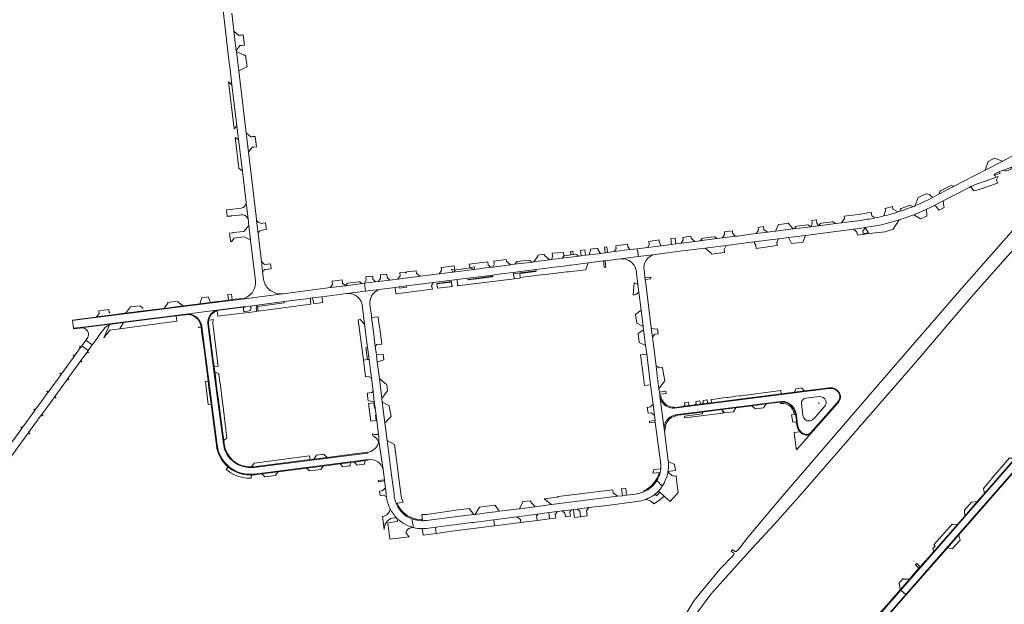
# Model space of a CAD drawing. Header units: metres. Extents: x 166325 to 190320, y 381923 to 404576.
# Tile 280 of 656: x 175106 to 175992, y 385651 to 386177. Entities that reach past the tile are written whole.
import ezdxf

# ---------------------------------------------------------------- set-up
doc = ezdxf.new("R2010")
doc.units = ezdxf.units.M
for name, color, linetype, lineweight in [('B-WE-OG-WATER_BEEK-GV', 8, 'Continuous', 18), ('B-WE-VH-VERHARDING_ASFALT-GV', 8, 'Continuous', 18), ('B-WE-VH-VERHARDING_BETON-GV', 8, 'Continuous', 18), ('B-WE-VH-VERHARDING_BETONSTRAATSTEEN-GV', 8, 'Continuous', 18), ('B-WE-VH-VERHARDING_STRAATBAKSTEEN-GV', 8, 'Continuous', 18)]:
    doc.layers.add(name, color=color, linetype=linetype, lineweight=lineweight)

msp = doc.modelspace()

# ---------------------------------------------------------------- linework, layer by layer
at = {"layer": 'B-WE-OG-WATER_BEEK-GV', "flags": 128}
for points in [[(175687.005, 385615.962), (175685.47, 385607.493), (175686.045, 385607.867), (175687.339, 385607.848), (175695.296, 385604.094), (175706.028, 385626.834), (175716.068, 385643.992), (175727.874, 385659.823), (175741.308, 385674.823), (175765.216, 385701.654), (175785.24, 385723.056), (175809.204, 385750.078), (175872.156, 385822.616), (175912.227, 385868.789), (175937.594, 385898.517), (175964.373, 385929.899), (176000, 385970.121), (176026.807, 386000.069)], [(176026.807, 386000.069), (176010.266, 386000.001), (176000, 385988.236), (175953.709, 385935.36), (175943.936, 385924.196), (175878.809, 385848.584), (175793.677, 385749.977), (175779.167, 385732.645), (175762.174, 385712.236), (175752.753, 385700.144), (175750.749, 385698.394), (175749.842, 385698.312), (175747.425, 385699.845), (175746.298, 385698.339), (175748.705, 385696.662), (175748.654, 385695.764), (175748.229, 385694.998), (175736.049, 385682.507), (175712.991, 385654.229), (175702.319, 385637.278), (175697.898, 385629.228), (175696.111, 385627.223)]]:
    msp.add_lwpolyline(points, dxfattribs=at)
at = {"layer": 'B-WE-VH-VERHARDING_ASFALT-GV', "flags": 128}
for points in [[(175288.68, 386190.69), (175292.14, 386159.29), (175294.682, 386138.22), (175295.085, 386134.885), (175297.091, 386118.253), (175301.528, 386081.487), (175303.025, 386069.074), (175306.449, 386040.697), (175309.879, 386012.276), (175309.864, 386012.076), (175311.326, 386000.007), (175311.541, 385997.787), (175312.27, 385991.664), (175313.823, 385978.626), (175318.198, 385941.883)], [(175301.043, 386148.458), (175300.991, 386148.889), (175298.859, 386166.673), (175298.147, 386172.609), (175297, 386182.83)], [(175325.458, 385943.515), (175324.665, 385950.285), (175323.615, 385959.25), (175320.687, 385984.238), (175319.237, 385996.612), (175318.837, 386000.028), (175311.904, 386057.855), (175309.833, 386075.132), (175303.14, 386130.962), (175301.043, 386148.458)], [(176020.601, 386067.683), (176009.96, 386061.585), (176006.03, 386057.864), (175999.65, 386054.68), (175990.52, 386049.805), (175974.539, 386041.555), (175946.77, 386027.084), (175932.819, 386019.814), (175927.148, 386016.859)], [(175983.022, 386038.025), (175985.62, 386039.453), (175987.924, 386040.483), (175989.32, 386041.064), (175991.006, 386041.653), (175998.702, 386044.344), (176005.377, 386046.677), (176005.899, 386046.86)], [(175788.668, 385979.799), (175797.66, 385980.942), (175813.092, 385982.904), (175851.576, 385987.797), (175856.432, 385988.414), (175861.595, 385989.07), (175863.612, 385989.327), (175866.504, 385989.926), (175881.303, 385992.458), (175892.026, 385995.215), (175897.146, 385996.786), (175900.762, 385997.919), (175909.535, 386001.076), (175910.338, 386001.411), (175919.451, 386005.214), (175921.944, 386006.359), (175929.179, 386009.881), (175936.911, 386013.903), (175960.764, 386026.31), (175961.561, 386026.724), (175962.649, 386027.29), (175964.494, 386028.068), (175968.231, 386029.427), (175973.906, 386031.492), (175978.695, 386033.235), (175983.613, 386034.996), (175984.178, 386035.198), (175983.417, 386037.15)], [(175897.114, 386004.218), (175896.346, 386003.971)], [(175862.454, 385996.341), (175845.261, 385994.159), (175840.169, 385993.513), (175824.84, 385991.568), (175817.921, 385990.69), (175802.552, 385988.739), (175801.861, 385988.651), (175785.884, 385986.624), (175778.766, 385985.721), (175768.668, 385984.439), (175766.165, 385984.123), (175751.901, 385982.311), (175749.825, 385982.048), (175738.392, 385980.597), (175733.7, 385980.001), (175719.772, 385978.234), (175718.141, 385978.027), (175713.458, 385977.433), (175701.123, 385975.867), (175696.292, 385975.254), (175692.536, 385974.778), (175683.292, 385973.605), (175671.045, 385972.051), (175661.73, 385970.869), (175662.799, 385963.813), (175677.742, 385965.697), (175682.11, 385966.252), (175699.92, 385968.517), (175722.695, 385971.412), (175741.578, 385973.813), (175766.554, 385976.988), (175788.668, 385979.799)], [(175677.742, 385965.697), (175662.799, 385963.813), (175646.565, 385961.766)], [(175678.616, 385865.467), (175675.342, 385891.401), (175674.281, 385899.8), (175669.251, 385939.648), (175669.123, 385940.662), (175668.825, 385943.021), (175668.628, 385944.584), (175668.07, 385949.006), (175667.788, 385952.089), (175667.66, 385953.492)], [(175660.634, 385951.847), (175662.309, 385938.576), (175663.165, 385931.793), (175665.207, 385915.609), (175667.085, 385900.732), (175667.437, 385897.941), (175669.239, 385883.66), (175670.201, 385876.036), (175673.678, 385848.482), (175675.893, 385830.933), (175677.168, 385820.828), (175677.735, 385816.332), (175677.93, 385814.788), (175681.463, 385787.879), (175682.884, 385777.059), (175682.943, 385774.973), (175682.835, 385772.889), (175682.626, 385771.22), (175682.31, 385769.568), (175682.169, 385768.988)], [(175431.837, 385934.547), (175417.158, 385932.68), (175400.431, 385930.551)], [(175306.082, 385925.679), (175306.129, 385925.602), (175342.795, 385930.395)], [(175414.189, 385920.33), (175416.384, 385902.949), (175419.037, 385881.943), (175420.385, 385871.272), (175421.615, 385861.533), (175422.509, 385854.458), (175424.008, 385842.591), (175425.169, 385833.397), (175425.921, 385827.439), (175426.723, 385821.091), (175428.911, 385803.766), (175429.163, 385801.774), (175429.277, 385800.873)], [(175432.338, 385833.146), (175431.962, 385836.109), (175429.697, 385853.961), (175427.812, 385868.815), (175426.992, 385875.275), (175426.772, 385877.011), (175426.015, 385882.884), (175425.07, 385890.419), (175424.914, 385891.645), (175422.705, 385909.057), (175422.674, 385909.302), (175422.495, 385910.714), (175421.518, 385918.408), (175421.214, 385921.545)], [(175283.387, 385915.631), (175255.501, 385912.083)], [(175289.415, 385795.155), (175281.204, 385858.575), (175275.412, 385903.146)], [(175689.134, 385781.964), (175686.179, 385806.591), (175685.897, 385808.747), (175682.06, 385838.033), (175681.913, 385839.283), (175681.847, 385839.865), (175681.595, 385841.866), (175681.215, 385844.877), (175679.397, 385859.28), (175678.616, 385865.467)], [(175682.06, 385838.033), (175685.897, 385808.747)], [(175834.145, 385845.021), (175815.016, 385842.596), (175763.098, 385836.015), (175694.918, 385827.268), (175694.908, 385827.393)], [(176057.111, 385845.141), (176034.178, 385818.908), (176000.383, 385780.252), (175973.857, 385749.687), (175898.624, 385663.596), (175903.256, 385659.614), (176015.313, 385787.899), (176015.521, 385787.76), (176015.846, 385788.133), (176038.911, 385814.597), (176038.832, 385814.839), (176066.243, 385844.594)], [(175442.865, 385749.993), (175440.431, 385769.374), (175436.748, 385798.393), (175434.732, 385814.285), (175432.338, 385833.146)], [(175695.72, 385821.148), (175695.85, 385821.164), (175695.841, 385821.307), (175790.996, 385833.46)], [(175790.996, 385833.46), (175792.544, 385833.464), (175794.035, 385833.317), (175796.043, 385832.791), (175797.786, 385832.004), (175799.64, 385830.805), (175801.058, 385829.495), (175802.504, 385827.575), (175803.676, 385825.4)], [(175810.719, 385821.048), (175809.459, 385831.364)], [(175804.579, 385822.329), (175805.188, 385818.526), (175805.43, 385815.38), (175805.842, 385812.288), (175806.334, 385810.258), (175807.092, 385808.326)], [(175432.979, 385772.011), (175429.154, 385797.648)], [(175429.154, 385797.648), (175432.979, 385772.011), (175434.176, 385762.905), (175434.31, 385761.862), (175435.115, 385755.618), (175435.816, 385750.18)], [(175418.977, 385787.331), (175418.969, 385786.989), (175316.704, 385774.058)], [(175317.249, 385768.082), (175419.665, 385781.109), (175419.756, 385780.86)], [(175689.209, 385769.782), (175689.24, 385769.98), (175689.31, 385770.457)], [(175684.183, 385757.13), (175679.31, 385762.133)], [(175660.323, 385750.107), (175652.039, 385749.058), (175648.334, 385748.588), (175643.897, 385748.026), (175629.627, 385746.218), (175584.657, 385740.521), (175569.724, 385738.629), (175555.749, 385736.859), (175537.503, 385734.547), (175534.168, 385734.125), (175526.433, 385733.145), (175515.816, 385731.8), (175514.587, 385731.645), (175499.744, 385729.764), (175472.23, 385726.279)], [(175445.085, 385740.944), (175444.707, 385741.837)], [(175602.391, 385735.928), (175604.177, 385736.149), (175607.76, 385736.591), (175618.184, 385737.878), (175634.538, 385739.897), (175661.394, 385743.213)], [(175471.762, 385719.155), (175480.774, 385720.297), (175494.253, 385722.002), (175499.606, 385722.681), (175499.731, 385722.697), (175501.54, 385722.926), (175512.787, 385724.355), (175514.246, 385724.541), (175514.428, 385724.564), (175516.85, 385724.877), (175530.242, 385726.577), (175532.716, 385726.888), (175553.456, 385729.523), (175572.336, 385732.05), (175582.08, 385733.354), (175589.84, 385734.357), (175594.06, 385734.862), (175602.391, 385735.928)], [(175460.394, 385719.89), (175458.781, 385727.748)], [(175468.539, 385726.055), (175467.889, 385726.063)], [(175866.853, 385617.939), (175903.256, 385659.614), (175898.624, 385663.596), (175873.777, 385635.162), (175860.715, 385620.099)]]:
    msp.add_lwpolyline(points, dxfattribs=at)
at = {"layer": 'B-WE-VH-VERHARDING_ASFALT-GV'}
for points in [[(175927.148, 386016.859, -0.0209433), (175911.79, 386009.669)], [(175901.41, 386005.663, -0.0057906), (175897.114, 386004.218)], [(175911.79, 386009.669, -0.0023363), (175910.05, 386008.951)], [(175875.373, 385998.516, -0.0166843), (175862.454, 385996.341)], [(175883.409, 386000.318, -0.0102225), (175875.373, 385998.516)], [(175646.565, 385961.766, -0.2461397), (175657.824, 385957.325)], [(175668.655, 385958.671, -0.2556848), (175677.742, 385965.697)], [(175657.824, 385957.325, -0.1197145), (175660.634, 385951.847)], [(175667.66, 385953.492, -0.1117891), (175668.655, 385958.671)], [(175330.367, 385934.334, -0.1721878), (175325.458, 385943.515)], [(175318.198, 385941.883, -0.1651362), (175316.028, 385932.508)], [(175424.125, 385930.272, -0.1834595), (175431.837, 385934.547)], [(175316.028, 385932.508, -0.2103941), (175306.082, 385925.679)], [(175332.71, 385932.573, -0.0473771), (175330.367, 385934.334)], [(175342.795, 385930.395, -0.1705409), (175332.71, 385932.573)], [(175400.431, 385930.551, -0.1529102), (175407.796, 385929.125)], [(175407.796, 385929.125, -0.0955259), (175411.476, 385926.119)], [(175411.476, 385926.119, -0.1293822), (175414.189, 385920.33)], [(175421.214, 385921.545, -0.1247071), (175422.363, 385927.519)], [(175422.363, 385927.519, -0.0661946), (175424.125, 385930.272)], [(175275.412, 385903.146, -0.3634705), (175283.387, 385915.631)], [(175843.973, 385838.458, 0.4203804), (175834.145, 385845.021)], [(175841.333, 385832.006, 0.1928563), (175843.973, 385838.458)], [(175809.459, 385831.364, -0.4310021), (175813.314, 385836.282)], [(175690.203, 385818.516, -0.1279813), (175695.72, 385821.148)], [(175803.676, 385825.4, -0.0393498), (175804.579, 385822.329)], [(175685.897, 385808.747, -0.2318498), (175690.203, 385818.516)], [(175807.092, 385808.326, 0.0580006), (175808.409, 385806.611)], [(175808.409, 385806.611, 0.1261662), (175811.934, 385804.238)], [(175283.736, 385793.974, 0.4130328), (175317.249, 385768.082)], [(175429.154, 385797.648, -0.1779444), (175424.838, 385790.09)], [(175429.277, 385800.873, -0.0640919), (175429.154, 385797.648)], [(175424.838, 385790.09, -0.130582), (175418.977, 385787.331)], [(175419.756, 385780.86, -0.4115361), (175432.979, 385772.011)], [(175689.524, 385779.431, 0.0198167), (175689.134, 385781.964)], [(175686.239, 385760.79, 0.0456425), (175688.53, 385766.337)], [(175689.31, 385770.457, 0.0220265), (175689.7, 385774.454)], [(175679.31, 385762.133, -0.1571235), (175667.729, 385752.081)], [(175684.183, 385757.13, 0.0339198), (175686.239, 385760.79)], [(175443.865, 385744.263, -0.0551735), (175442.865, 385749.993)], [(175667.729, 385752.081, -0.0613513), (175660.323, 385750.107)], [(175677.555, 385749.863, 0.0084241), (175678.342, 385750.51)], [(175678.342, 385750.51, 0.0261599), (175680.719, 385752.758)], [(175436.06, 385747.474, 0.0736526), (175438.749, 385738.007)], [(175444.707, 385741.837, -0.0256179), (175443.865, 385744.263)], [(175661.394, 385743.213, 0.0579845), (175669.111, 385745.152)], [(175669.111, 385745.152, 0.0300113), (175672.88, 385746.843)], [(175438.749, 385738.007, 0.0118765), (175439.421, 385736.659)], [(175439.421, 385736.659, 0.0731441), (175445.458, 385728.366)], [(175458.781, 385727.748, -0.1314396), (175449.253, 385734.424)], [(175445.458, 385728.366, 0.014981), (175445.591, 385728.231)], [(175445.591, 385728.231, 0.0187638), (175447.43, 385726.501)], [(175447.43, 385726.501, 0.0500263), (175454.952, 385721.793)], [(175467.889, 385726.063, -0.07952), (175458.781, 385727.748)], [(175460.394, 385719.89, 0.064039), (175467.96, 385718.963)]]:
    msp.add_lwpolyline(points, format="xyb", dxfattribs=at)
at = {"layer": 'B-WE-VH-VERHARDING_ASFALT-GV', "flags": 128}
for points in [[(175580.434, 385953.383), (175589.191, 385954.493), (175595.561, 385955.301), (175600.974, 385955.987), (175602.355, 385956.162), (175617.51, 385958.083), (175631.304, 385959.831), (175632.781, 385960.019), (175646.565, 385961.766), (175662.799, 385963.813), (175661.73, 385970.869), (175655.035, 385970.019), (175640.816, 385968.215), (175635.029, 385967.48), (175632.786, 385967.196), (175628.736, 385966.682), (175618.505, 385965.383), (175615.102, 385964.952), (175611.146, 385964.45), (175609.326, 385964.218), (175594.007, 385962.275), (175584.511, 385961.07), (175582.876, 385960.862), (175568.7, 385959.063), (175567.364, 385958.893), (175551.228, 385956.845), (175547.929, 385956.427), (175531.764, 385954.376), (175531.283, 385954.315), (175530.03, 385954.156), (175514.636, 385952.202), (175495.915, 385949.826), (175495.815, 385949.813), (175483.433, 385948.242), (175466.281, 385946.085), (175446.231, 385943.54), (175439.16, 385942.624), (175428.654, 385941.291), (175426.233, 385940.984), (175416.263, 385939.718), (175417.158, 385932.68), (175431.837, 385934.547), (175443.9, 385936.076), (175447.5, 385936.533), (175454.226, 385937.385), (175478.53, 385940.466), (175499.538, 385943.129), (175509.325, 385944.369), (175531.651, 385947.2), (175539.387, 385948.18), (175550.106, 385949.539), (175570.431, 385952.115)], [(175308.669, 385918.863), (175308.872, 385918.656), (175313.409, 385919.251), (175319.831, 385920.093), (175344.011, 385923.263), (175366.112, 385926.161), (175367.311, 385926.314), (175369.694, 385926.619), (175378.048, 385927.707), (175400.431, 385930.551), (175417.158, 385932.68), (175416.263, 385939.718), (175414.463, 385939.49), (175399.164, 385937.548), (175385.699, 385935.84), (175342.795, 385930.395), (175306.129, 385925.602), (175164.768, 385907.686), (175153.597, 385906.271), (175154.45, 385899.281), (175165.654, 385900.694), (175255.501, 385912.083), (175283.387, 385915.631), (175304.743, 385918.348)]]:
    msp.add_lwpolyline(points, close=True, dxfattribs=at)
at = {"layer": 'B-WE-VH-VERHARDING_BETON-GV', "flags": 128}
for points in [[(175556.072, 385948.642), (175556.454, 385948.691), (175556.394, 385949.182), (175550.271, 385948.339), (175550.821, 385944.347), (175551.368, 385943.89), (175556.053, 385944.484), (175556.492, 385945.035)], [(175160.985, 385882.021), (175161.322, 385882.487), (175160.315, 385883.162), (175159.989, 385882.709)], [(175155.096, 385873.912), (175155.429, 385874.36), (175154.452, 385875.066), (175154.122, 385874.625)], [(175167.044, 385878.265), (175166.723, 385877.83), (175167.699, 385877.135), (175168.023, 385877.58)], [(175161.191, 385870.176), (175160.869, 385869.735), (175161.829, 385869.011), (175162.158, 385869.472)], [(175143.359, 385857.73), (175143.683, 385858.175), (175142.7, 385858.881), (175142.382, 385858.44)], [(175149.447, 385853.981), (175149.138, 385853.55), (175150.088, 385852.82), (175150.426, 385853.263)], [(175131.615, 385841.515), (175131.948, 385841.963), (175130.975, 385842.684), (175130.647, 385842.236)], [(175137.699, 385837.819), (175137.374, 385837.367), (175138.338, 385836.65), (175138.674, 385837.095)], [(175119.898, 385825.346), (175120.21, 385825.77), (175119.246, 385826.496), (175118.911, 385826.042)], [(175125.966, 385821.604), (175125.629, 385821.149), (175126.607, 385820.459), (175126.931, 385820.908)], [(175108.173, 385809.134), (175108.498, 385809.588), (175107.516, 385810.278), (175107.181, 385809.84)], [(175114.228, 385805.412), (175113.879, 385804.927), (175114.877, 385804.24), (175115.206, 385804.687)]]:
    msp.add_lwpolyline(points, close=True, dxfattribs=at)
for points in [[(175682.975, 385838.241), (175682.512, 385838.159), (175682.276, 385839.329), (175681.913, 385839.283)], [(175681.913, 385839.283), (175682.06, 385838.033)], [(175694.908, 385827.393), (175694.856, 385827.742), (175694.773, 385828.296)], [(175793.92, 385832.675), (175792.513, 385832.814), (175791.038, 385832.81), (175790.305, 385832.718), (175790.459, 385831.417)], [(175802.583, 385823.097), (175803.679, 385823.291), (175803.523, 385823.836), (175803.069, 385825.168), (175801.956, 385827.223), (175800.574, 385829.057), (175799.24, 385830.29), (175797.474, 385831.432), (175795.825, 385832.176), (175793.92, 385832.675)], [(175695.932, 385820.667), (175695.85, 385821.164), (175695.72, 385821.148)], [(175696.01, 385820.271), (175695.932, 385820.667)], [(175685.897, 385808.747), (175686.179, 385806.591), (175686.561, 385806.642), (175686.466, 385808.331), (175686.902, 385808.367)], [(175682.169, 385768.988), (175681.234, 385769.233)], [(175667.402, 385752.977), (175667.729, 385752.081)], [(175445.935, 385741.323), (175445.085, 385740.944)], [(175467.889, 385726.063), (175467.911, 385726.993)]]:
    msp.add_lwpolyline(points, dxfattribs=at)
at = {"layer": 'B-WE-VH-VERHARDING_BETON-GV'}
for points in [[(175682.06, 385838.033, 0.253051), (175689.067, 385828.553)], [(175688.938, 385829.685, -0.2376828), (175682.975, 385838.241)], [(175694.773, 385828.296, -0.1314643), (175688.938, 385829.685)], [(175689.067, 385828.553, 0.1218838), (175694.908, 385827.393)], [(175790.459, 385831.417, -0.1440394), (175796.418, 385830.77)], [(175796.418, 385830.77, -0.1382016), (175800.718, 385827.483)], [(175690.335, 385817.345, -0.144787), (175696.01, 385820.271)], [(175800.718, 385827.483, -0.1167168), (175802.583, 385823.097)], [(175686.902, 385808.367, -0.2244072), (175690.335, 385817.345)], [(175681.234, 385769.233, -0.2349288), (175667.402, 385752.977)], [(175679.31, 385762.133, 0.0745378), (175682.169, 385768.988)], [(175445.085, 385740.944, 0.0747669), (175449.253, 385734.424)], [(175467.911, 385726.993, -0.3054463), (175445.935, 385741.323)]]:
    msp.add_lwpolyline(points, format="xyb", dxfattribs=at)
at = {"layer": 'B-WE-VH-VERHARDING_BETONSTRAATSTEEN-GV', "flags": 128}
for points in [[(175307.231, 386163.34), (175306.809, 386163.294), (175305.272, 386163.128), (175303.826, 386162.972), (175303.264, 386162.911), (175298.859, 386166.673), (175300.991, 386148.889), (175304.309, 386153.632), (175304.934, 386153.706), (175305.864, 386153.815), (175307.913, 386154.057), (175308.329, 386154.106)], [(175309.388, 386145.201), (175308.992, 386145.157), (175307.705, 386145.014), (175305.873, 386145.961), (175301.043, 386148.458), (175303.14, 386130.962), (175307.444, 386133.012), (175308.844, 386133.679), (175310.301, 386134.373), (175310.655, 386134.542)], [(175297.091, 386118.253), (175293.974, 386121.148), (175299.016, 386078.797), (175301.528, 386081.487)], [(175303.025, 386069.074), (175299.979, 386070.98), (175303.339, 386043.344), (175306.449, 386040.697)], [(175318.096, 386071.983), (175317.878, 386071.958), (175316.008, 386071.743), (175314.897, 386071.615), (175314.18, 386071.533), (175309.833, 386075.132), (175311.904, 386057.855), (175315.181, 386062.154), (175316.036, 386062.245), (175316.746, 386062.32), (175319.214, 386062.581)], [(175990.52, 386049.805), (175982.6, 386052.22), (175977.2, 386049.311), (175974.539, 386041.555)], [(175998.702, 386044.344), (175991.006, 386041.653), (175993.27, 386040.576), (175997.826, 386042.161)], [(175986.329, 386035.969), (175984.178, 386035.198), (175983.613, 386034.996), (175978.695, 386033.235), (175973.906, 386031.492), (175968.231, 386029.427), (175964.494, 386028.068), (175962.649, 386027.29), (175961.561, 386026.724), (175964.524, 386022.867), (175968.439, 386023.847), (175977.976, 386027.07), (175985.788, 386029.714), (175984.698, 386032.877)], [(175946.77, 386027.084), (175945.971, 386027.015), (175944.06, 386027.62), (175943.301, 386027.558), (175934.417, 386022.938), (175933.935, 386022.316), (175933.3, 386020.419), (175932.819, 386019.814)], [(175921.944, 386006.359), (175919.451, 386005.214), (175910.338, 386001.411), (175916.476, 385997.613), (175922.105, 386000.3)], [(175936.911, 386013.903), (175929.179, 386009.881), (175930.771, 386008.695), (175932.864, 386005.436), (175937.707, 386007.981), (175937.561, 386009.064)], [(175822.895, 385996.894), (175818.61, 385996.357), (175818.878, 385994.266), (175818.998, 385993.291), (175817.921, 385990.69), (175824.84, 385991.568), (175823.308, 385993.731)], [(175897.146, 385996.786), (175892.026, 385995.215), (175881.303, 385992.458), (175866.504, 385989.926), (175863.612, 385989.327), (175861.595, 385989.07), (175856.432, 385988.414), (175859.306, 385985.897), (175859.669, 385983.091), (175870.173, 385984.437), (175884.786, 385986.04), (175891.82, 385988.509)], [(175312.27, 385991.664), (175307.821, 385986.477), (175298.301, 385985.331), (175297.999, 385985.295), (175295.322, 385984.973), (175294.81, 385984.911), (175295.755, 385978.088), (175295.994, 385977.787), (175296.593, 385977.032), (175297.19, 385977.859), (175298.936, 385980.281), (175308.394, 385981.499), (175313.823, 385978.626)], [(175775.274, 385990.822), (175770.411, 385989.991), (175770.742, 385987.549), (175768.668, 385984.439), (175778.766, 385985.721), (175775.604, 385988.131)], [(175797.31, 385993.722), (175792.099, 385993.037), (175788.747, 385992.596), (175785.884, 385986.624), (175801.861, 385988.651)], [(175802.552, 385988.739), (175817.921, 385990.69), (175817.338, 385990.972), (175815.794, 385992.208), (175815.042, 385992.413), (175805.101, 385991.139), (175804.453, 385990.723), (175803.22, 385989.119)], [(175824.84, 385991.568), (175840.169, 385993.513), (175839.374, 385993.739), (175837.795, 385994.958), (175837.073, 385995.198), (175827.113, 385993.933), (175826.441, 385993.545), (175825.235, 385991.93)], [(175864.52, 385986.676), (175866.598, 385989.534), (175869.601, 385985.147), (175864.775, 385984.488)], [(175681.323, 385978.786), (175671.97, 385977.266), (175672.317, 385974.611), (175671.045, 385972.051), (175683.292, 385973.605), (175681.528, 385976.816), (175681.334, 385978.681)], [(175695.831, 385980.259), (175691.857, 385980.047), (175692.536, 385974.778), (175696.292, 385975.254)], [(175709.875, 385982.037), (175702.631, 385980.996), (175702.823, 385978.93), (175701.123, 385975.867), (175713.458, 385977.433), (175710.084, 385980.251)], [(175733.7, 385980.001), (175732.935, 385980.216), (175731.329, 385981.469), (175730.637, 385981.675), (175720.71, 385980.398), (175720.049, 385980.001), (175718.838, 385978.413), (175718.141, 385978.027), (175719.772, 385978.234)], [(175747.251, 385986.927), (175740.04, 385985.976), (175740.28, 385983.691), (175738.392, 385980.597), (175749.825, 385982.048), (175747.455, 385984.991)], [(175788.668, 385979.799), (175766.554, 385976.988), (175768.274, 385974.022), (175768.65, 385971.196), (175768.676, 385970.998), (175787.573, 385973.77), (175787.244, 385976.48)], [(175813.092, 385982.904), (175797.66, 385980.942), (175800.416, 385975.71), (175800.451, 385975.529), (175810.498, 385976.795)], [(175614.455, 385969.888), (175610.582, 385969.383), (175611.146, 385964.45), (175615.102, 385964.952)], [(175626.08, 385971.364), (175619.557, 385970.522), (175619.694, 385969.409), (175618.505, 385965.383), (175628.736, 385966.682), (175626.223, 385970.203)], [(175634.36, 385972.467), (175632.157, 385972.214), (175632.786, 385967.196), (175635.029, 385967.48)], [(175652.8, 385974.911), (175642.258, 385973.517), (175642.626, 385970.884), (175640.816, 385968.215), (175655.035, 385970.019), (175653.085, 385972.934)], [(175741.578, 385973.813), (175722.695, 385971.412), (175728.212, 385966.886), (175728.322, 385966.101), (175728.36, 385965.836), (175740.115, 385967.35), (175740.082, 385967.596), (175739.723, 385970.253)], [(175543.994, 385959.42), (175543.716, 385961.169), (175532.603, 385959.786), (175532.964, 385956.806), (175531.764, 385954.376), (175547.929, 385956.427)], [(175577.894, 385965.873), (175572.173, 385965.203), (175572.2, 385964.619), (175572.215, 385964.298), (175568.7, 385959.063), (175582.876, 385960.862), (175578.128, 385964.721), (175578.011, 385965.297)], [(175595.2, 385967.507), (175585.174, 385966.726), (175585.266, 385966.199), (175585.596, 385964.305), (175584.511, 385961.07), (175594.007, 385962.275), (175594.39, 385962.632), (175595.621, 385964.207)], [(175604.052, 385965.6), (175601.988, 385965.336), (175596.285, 385964.608), (175595.621, 385964.207), (175594.39, 385962.632), (175594.007, 385962.275), (175609.326, 385964.218), (175608.528, 385964.426), (175606.967, 385965.687), (175606.236, 385965.879)], [(175603.602, 385968.613), (175601.591, 385968.348), (175601.988, 385965.336), (175604.052, 385965.6)], [(175331.742, 385957.243), (175329.309, 385956.985), (175328.758, 385956.927), (175326.226, 385956.659), (175323.615, 385959.25), (175324.665, 385950.285), (175326.818, 385952.135), (175329.292, 385952.437), (175329.882, 385952.509), (175332.27, 385952.801)], [(175494.611, 385952.242), (175497.186, 385952.471), (175496.837, 385955.323), (175485.362, 385953.842), (175485.71, 385951.142), (175483.433, 385948.242), (175495.815, 385949.813)], [(175514.636, 385952.202), (175514.011, 385952.378), (175512.302, 385953.422), (175511.556, 385953.617), (175498.605, 385951.971), (175497.927, 385951.643), (175496.551, 385950.145), (175495.915, 385949.826)], [(175527.219, 385959.116), (175510.539, 385957.022), (175510.963, 385953.92), (175515.479, 385954.508), (175514.636, 385952.202), (175530.03, 385954.156), (175527.598, 385956.155)], [(175567.364, 385958.893), (175566.651, 385959.101), (175565.069, 385960.327), (175564.341, 385960.543), (175553.752, 385959.223), (175553.096, 385958.838), (175551.885, 385957.243), (175551.228, 385956.845)], [(175615.326, 385951.939), (175617.51, 385958.083), (175602.355, 385956.162), (175600.974, 385955.987), (175595.561, 385955.301), (175589.191, 385954.493), (175580.434, 385953.383), (175570.431, 385952.115), (175570.6, 385950.983), (175570.136, 385950.425), (175556.454, 385948.691), (175556.072, 385948.642), (175556.492, 385945.035), (175574.936, 385947.253), (175579.502, 385947.8), (175593.24, 385949.448), (175598.464, 385950.047), (175599.699, 385950.177), (175601.887, 385950.408), (175604.942, 385950.73)], [(175632.781, 385960.019), (175631.304, 385959.831), (175632, 385954.022), (175633.486, 385954.208)], [(175423.667, 385946.307), (175417.492, 385945.545), (175417.503, 385945.425), (175417.762, 385942.57), (175416.263, 385939.718), (175426.233, 385940.984), (175423.958, 385943.37), (175423.678, 385946.199)], [(175436.322, 385947.857), (175430.561, 385947.256), (175430.578, 385947.061), (175430.842, 385944.102), (175428.654, 385941.291), (175439.16, 385942.624), (175436.57, 385944.822)], [(175462.889, 385951.076), (175454.391, 385950.03), (175453.775, 385948.94), (175453.171, 385949.879), (175448.079, 385949.344), (175448.428, 385946.329), (175446.231, 385943.54), (175466.281, 385946.085), (175463.195, 385948.576)], [(175550.271, 385948.339), (175550.106, 385949.539), (175539.387, 385948.18), (175531.651, 385947.2), (175531.797, 385946.078), (175531.364, 385945.505), (175510.015, 385942.799), (175509.461, 385943.231), (175509.325, 385944.369), (175499.538, 385943.129), (175499.687, 385941.99), (175500.203, 385938.035), (175499.788, 385937.491), (175551.368, 385943.89), (175550.821, 385944.347)], [(175531.797, 385946.078), (175509.461, 385943.231), (175510.015, 385942.799), (175531.364, 385945.505)], [(175570.6, 385950.983), (175556.394, 385949.182), (175556.454, 385948.691), (175570.136, 385950.425)], [(175673.821, 385945.197), (175668.628, 385944.584), (175668.825, 385943.021), (175674.015, 385943.712)], [(175396.271, 385942.894), (175387.334, 385941.786), (175387.352, 385941.624), (175387.69, 385938.628), (175385.699, 385935.84), (175399.164, 385937.548), (175396.621, 385939.721), (175396.285, 385942.765)], [(175399.164, 385937.548), (175414.463, 385939.49), (175413.684, 385939.692), (175412.124, 385940.933), (175411.375, 385941.116), (175401.444, 385939.863), (175400.753, 385939.469), (175399.516, 385937.915)], [(175477.634, 385939.151), (175478.53, 385940.466), (175454.226, 385937.385), (175454.379, 385936.118), (175447.681, 385935.29), (175447.5, 385936.533), (175443.9, 385936.076), (175444.307, 385932.77), (175444.605, 385930.355), (175477.36, 385934.561), (175476.657, 385937.716)], [(175494.539, 385940.788), (175494.505, 385941.323), (175481.256, 385939.617), (175481.326, 385939.133)], [(175494.539, 385940.788), (175481.326, 385939.133), (175481.848, 385935.237), (175495.531, 385936.962), (175494.942, 385937.41)], [(175662.309, 385938.576), (175659.024, 385940.283), (175658.055, 385929.207), (175660.454, 385929.552), (175663.165, 385931.793)], [(175306.129, 385925.602), (175306.082, 385925.679), (175305.992, 385926.164), (175303.676, 385925.867), (175300.054, 385925.402), (175297.436, 385925.065), (175293.932, 385924.616), (175279.317, 385922.74), (175277.739, 385922.537), (175268.335, 385921.329), (175253.902, 385919.516), (175253.322, 385919.442), (175235.705, 385917.211), (175235.672, 385917.209), (175235.179, 385917.146), (175220.392, 385915.277), (175219.82, 385915.205), (175201.023, 385912.812), (175200.571, 385912.755), (175190.185, 385911.441), (175189.646, 385911.373), (175174.934, 385909.482), (175174.408, 385909.411), (175174.369, 385909.406), (175153.558, 385906.593), (175153.597, 385906.271), (175164.768, 385907.686)], [(175275.562, 385927.479), (175270.074, 385926.765), (175268.335, 385921.329), (175277.739, 385922.537)], [(175296.81, 385930.028), (175293.306, 385929.586), (175293.932, 385924.616), (175297.436, 385925.065)], [(175367.311, 385926.314), (175366.112, 385926.161), (175344.011, 385923.263), (175344.114, 385922.57), (175344.185, 385922.088), (175344.196, 385922.013), (175320.107, 385918.873), (175320.705, 385914.666), (175368.072, 385921.073)], [(175378.048, 385927.707), (175369.694, 385926.619), (175370.706, 385921.398), (175378.759, 385922.393)], [(175246.793, 385910.393), (175255.574, 385911.508), (175255.501, 385912.083), (175165.654, 385900.694), (175154.45, 385899.281), (175154.528, 385898.635), (175160.47, 385899.435), (175162.421, 385899.697), (175165.725, 385900.142), (175165.817, 385900.153), (175187.177, 385902.822), (175188.699, 385903.015), (175199.613, 385904.401)], [(175247.438, 385905.634), (175246.793, 385910.393), (175199.613, 385904.401), (175196.345, 385898.853)], [(175431.17, 385889.765), (175430.036, 385898.644), (175429.3, 385903.815), (175428.558, 385909.707), (175422.705, 385909.057), (175424.914, 385891.645), (175425.07, 385890.419), (175426.015, 385882.884), (175427.319, 385884.531), (175431.769, 385885.086)], [(175665.207, 385915.609), (175660.237, 385911.792), (175661.221, 385903.939), (175667.085, 385900.732)], [(175196.345, 385898.853), (175199.613, 385904.401), (175188.699, 385903.015), (175187.884, 385902.774), (175187.004, 385902.44), (175181.735, 385890.798), (175187.157, 385897.634)], [(175269.335, 385900.672), (175266.609, 385900.341), (175266.678, 385899.827), (175269.406, 385900.12)], [(175416.384, 385902.949), (175412.438, 385907.171), (175410.682, 385906.959), (175415.348, 385870.636), (175418.975, 385871.094), (175417.627, 385881.767), (175419.037, 385881.943)], [(175679.895, 385898.74), (175676.829, 385898.317), (175674.281, 385899.8), (175675.342, 385891.401), (175677.414, 385893.909), (175680.48, 385894.3)], [(175667.437, 385897.941), (175662.413, 385894.426), (175663.425, 385886.345), (175669.239, 385883.66)], [(175171.389, 385884.265), (175165.639, 385888.45), (175165.621, 385888.425), (175161.93, 385883.343), (175167.69, 385879.144)], [(175433.046, 385875.924), (175426.992, 385875.275), (175427.812, 385868.815), (175433.66, 385870.755)], [(175670.201, 385876.036), (175664.802, 385875.349), (175664.592, 385875.322), (175666.927, 385857.465), (175668.119, 385847.729), (175668.256, 385847.748), (175673.678, 385848.482)], [(175420.385, 385871.272), (175418.975, 385871.094), (175415.348, 385870.636), (175417.105, 385855.414), (175420.008, 385855.765), (175422.509, 385854.458), (175421.615, 385861.533)], [(175684.927, 385860.013), (175684.413, 385864.105), (175681.367, 385863.685), (175678.616, 385865.467), (175679.397, 385859.28), (175681.215, 385844.877), (175686.26, 385851.733), (175686.386, 385851.904)], [(175288.8, 385830.618), (175288.574, 385832.801), (175286.42, 385850.207), (175286.289, 385850.165), (175285.277, 385858.197), (175281.671, 385860.03), (175281.849, 385858.659), (175283.322, 385847.284), (175285.252, 385832.374), (175285.533, 385830.2), (175288.262, 385809.127), (175289.673, 385798.228), (175292.639, 385800.548), (175291.684, 385807.767), (175291.569, 385807.813), (175291.566, 385808.487)], [(175275.638, 385851.75), (175273.233, 385851.444), (175275.75, 385830.64), (175278.302, 385830.948), (175277.471, 385837.518), (175276.439, 385845.526), (175276.053, 385848.527)], [(175436.269, 385848.402), (175429.697, 385853.961), (175431.962, 385836.109), (175436.816, 385842.792), (175436.922, 385842.938)], [(175424.008, 385842.591), (175422.803, 385841.427), (175418.839, 385840.944), (175419.774, 385833.965), (175425.169, 385833.397)], [(175687.391, 385842.655), (175681.595, 385841.866), (175681.847, 385839.865), (175687.643, 385840.635)], [(175791.114, 385840.222), (175790.762, 385843.156), (175761.72, 385839.437), (175758.811, 385839.058), (175754.789, 385838.548), (175753.292, 385838.369), (175750.319, 385838.042), (175745.248, 385837.354), (175743.314, 385837.089), (175741.845, 385836.933), (175738.9, 385836.528), (175737.395, 385836.323), (175733.398, 385835.838), (175731.603, 385835.58), (175728.268, 385835.272), (175728.568, 385832.194), (175763.015, 385836.66)], [(175809.559, 385845.572), (175804.271, 385844.892), (175804.288, 385844.733), (175803.089, 385841.74), (175811.725, 385842.834), (175809.588, 385845.369)], [(175425.921, 385827.439), (175425.461, 385827.379), (175425.366, 385827.366), (175424.789, 385832.236), (175419.845, 385831.65), (175421.979, 385815.511), (175426.736, 385816.136), (175426.229, 385821.043), (175426.723, 385821.091)], [(175438.457, 385829.437), (175432.338, 385833.146), (175434.732, 385814.285), (175440.092, 385819.675), (175440.376, 385819.961)], [(175675.893, 385830.933), (175673.661, 385828.442), (175670.665, 385828.057), (175671.461, 385822.824), (175674.273, 385823.188), (175677.168, 385820.828)], [(175707.829, 385832.635), (175704.205, 385832.167), (175704.476, 385830.041), (175704.013, 385829.011), (175708.855, 385829.639), (175708.089, 385830.504)], [(175718.038, 385833.952), (175714.351, 385833.476), (175714.576, 385831.433), (175713.727, 385830.271), (175719.251, 385830.987), (175718.257, 385831.76)], [(175724.546, 385834.792), (175720.853, 385834.315), (175721.079, 385832.193), (175720.3, 385831.123), (175725.548, 385831.803), (175724.773, 385832.653)], [(175777.732, 385831.135), (175764.709, 385829.495), (175767.871, 385826.657), (175775.353, 385827.625)], [(175738.542, 385824.975), (175737.496, 385826.069), (175720.01, 385823.796), (175720.234, 385822.115), (175704.17, 385820.186), (175704.387, 385818.532), (175738.799, 385822.968)], [(175750.483, 385827.704), (175737.496, 385826.069), (175738.542, 385824.975), (175740.268, 385823.171), (175740.289, 385823.149), (175748.395, 385824.209)], [(175677.735, 385816.332), (175672.596, 385815.617), (175672.786, 385814.087), (175677.93, 385814.788)], [(175379.33, 385785.891), (175373.294, 385785.092), (175370.68, 385781.538), (175382.759, 385783.066)], [(176002.689, 385772.686), (176009.256, 385780.204), (176015.69, 385787.57), (176015.521, 385787.76), (176015.313, 385787.899), (175903.256, 385659.614), (175903.635, 385659.287), (175940.733, 385701.758), (175950.932, 385713.434)], [(175379.147, 385775.3), (175364.311, 385773.413), (175366.952, 385770.858), (175377.012, 385772.118)], [(175404.392, 385778.511), (175394.478, 385777.25), (175396.77, 385774.665), (175402.983, 385775.423), (175403.604, 385775.339), (175403.568, 385775.603), (175403.508, 385776.038), (175403.051, 385775.989)], [(175417.056, 385780.122), (175407.3, 385778.881), (175409.387, 385776.368), (175409.598, 385776.114), (175416.107, 385776.922), (175416.208, 385777.264)], [(176001.564, 385782.363), (175996.965, 385782.269), (175996.648, 385782.54), (175979.912, 385763.412), (175979.63, 385762.605), (175979.481, 385762.422), (175978.755, 385762.089), (175973.236, 385755.147), (175973.01, 385754.919), (175974.069, 385750.694), (176000.005, 385780.58)], [(175338.583, 385770.14), (175323.889, 385768.271), (175326.7, 385765.694), (175326.717, 385765.592), (175336.19, 385766.736), (175336.174, 385766.865), (175336.149, 385767.076)], [(175682.835, 385772.889), (175676.701, 385772.057), (175676.387, 385770.826), (175675.609, 385768.725), (175682.31, 385769.568), (175682.626, 385771.22)], [(175434.176, 385762.905), (175428.755, 385762.185), (175428.901, 385761.16), (175434.31, 385761.862)], [(175643.897, 385748.026), (175640.144, 385751.03), (175639.78, 385753.615), (175639.743, 385753.875), (175590.666, 385747.806), (175589.983, 385747.316), (175584.822, 385746.645), (175577.928, 385745.748), (175578.129, 385745.592), (175584.657, 385740.521), (175629.627, 385746.218)], [(175651.309, 385755.144), (175647.463, 385754.634), (175648.334, 385748.588), (175652.039, 385749.058)], [(175533.696, 385739.998), (175533.231, 385739.939), (175533.196, 385740.06), (175519.805, 385738.273), (175515.816, 385731.8), (175526.433, 385733.145), (175534.168, 385734.125), (175537.503, 385734.547), (175533.805, 385739.843)], [(175565.376, 385744.046), (175558.858, 385743.213), (175558.794, 385743.083), (175555.749, 385736.859), (175569.724, 385738.629), (175565.438, 385743.795), (175565.402, 385743.94)], [(175967.547, 385743.226), (175962.404, 385742.895), (175955.974, 385735.588), (175956.257, 385730.306)], [(175571.239, 385728.887), (175571.093, 385730.307), (175572.336, 385732.05), (175553.456, 385729.523), (175556.798, 385727.015), (175557, 385724.574), (175571.524, 385726.117)], [(175582.08, 385733.354), (175572.336, 385732.05), (175571.093, 385730.307), (175571.239, 385728.887), (175571.524, 385726.117), (175573.808, 385726.425), (175582.831, 385727.642)], [(175589.84, 385734.357), (175582.08, 385733.354), (175582.831, 385727.642), (175588.391, 385728.387), (175587.909, 385731.825)], [(175600.99, 385734.134), (175602.391, 385735.928), (175594.06, 385734.862), (175596.563, 385732.907), (175597.008, 385729.456), (175601.487, 385730.072), (175601.084, 385733.368)], [(175618.184, 385737.878), (175607.76, 385736.591), (175609.988, 385734.851), (175610.623, 385729.684), (175616.556, 385730.385), (175615.981, 385734.976)], [(175532.716, 385726.888), (175530.242, 385726.577), (175516.85, 385724.877), (175514.428, 385724.564), (175514.246, 385724.541), (175512.787, 385724.355), (175501.54, 385722.926), (175499.731, 385722.697), (175499.606, 385722.681), (175494.253, 385722.002), (175480.774, 385720.297), (175480.311, 385718.831), (175480.497, 385717.57), (175480.859, 385714.705), (175494.99, 385716.72), (175533.329, 385721.52)], [(175553.456, 385729.523), (175532.716, 385726.888), (175533.329, 385721.52), (175557, 385724.574), (175556.798, 385727.015)], [(175949.644, 385722.739), (175944.87, 385722.923), (175928.511, 385704.459), (175928.396, 385704.365), (175929.552, 385703.306), (175927.615, 385701.114), (175928.312, 385698.328)], [(175952.027, 385708.652), (175950.932, 385713.434), (175940.733, 385701.758), (175945.025, 385700.622)], [(175912.998, 385687.625), (175911.784, 385686.377), (175912.181, 385685.998), (175915.104, 385683.214), (175916.262, 385684.538), (175913.33, 385687.311)], [(175906.526, 385673.397), (175901.683, 385673.515), (175901.444, 385673.725), (175900.94, 385674.168), (175896.854, 385669.492), (175897.36, 385669.058), (175897.543, 385668.902), (175898.245, 385663.921)]]:
    msp.add_lwpolyline(points, close=True, dxfattribs=at)
at = {"layer": 'B-WE-VH-VERHARDING_BETONSTRAATSTEEN-GV'}
for points in [[(175983.022, 386038.025, 0.9191798), (175983.417, 386037.15)], [(175309.864, 386012.076, -0.3439715), (175305.48, 386007.436)], [(175901.41, 386005.663, 0.0115719), (175910.05, 386008.951)], [(175303.697, 386001.186, -0.2530959), (175309.856, 386000.119)], [(175324.32, 385993.692, -0.2427795), (175319.237, 385996.612)], [(175883.409, 386000.318, 0.0169434), (175896.346, 386003.971)], [(175320.687, 385984.238, -0.3415813), (175324.22, 385987.653)], [(175314.247, 385917.233, -0.3480704), (175312.57, 385914.82)], [(175201.685, 385913.203, -0.1911219), (175201.023, 385912.812)], [(175269.887, 385900.926, 0.412088), (175255.501, 385912.083)], [(175255.574, 385911.508, -0.2358926), (175265.97, 385907.812)], [(175276.135, 385906.537, -0.2824189), (175283.7, 385915.048)], [(175285.487, 385915.428, 0.0404834), (175283.7, 385915.048)], [(175162.421, 385899.697, -0.1461828), (175165.437, 385898.661)], [(175179.476, 385895.503, -0.0927204), (175184.489, 385901.014)], [(175265.97, 385907.812, -0.1603893), (175269.312, 385900.851)], [(175276.056, 385903.239, -0.0766408), (175276.135, 385906.537)], [(175165.483, 385898.63, -0.4259563), (175166.719, 385889.93)], [(175831.265, 385833.924, 0.3532499), (175825.243, 385837.798)], [(175844.527, 385838.517, 0.3972758), (175834.063, 385845.666)], [(175841.708, 385831.675, 0.2096313), (175844.527, 385838.517)], [(175824.57, 385832.099, -0.7185688), (175824.992, 385831.289)], [(175829.929, 385828.515, 0.2684535), (175831.265, 385833.924)], [(175803.883, 385822.475, 0.0085032), (175803.937, 385822.226)], [(175810.719, 385821.048, 0.1817925), (175813.016, 385816.773)], [(175813.016, 385816.773, 0.1557739), (175816.343, 385815.872)], [(175816.343, 385815.872, 0.1965521), (175820.532, 385817.841)], [(175428.911, 385803.766, -0.1471758), (175423.644, 385804.193)], [(175423.694, 385802.534, -0.0372174), (175424.928, 385801.911)], [(175424.928, 385801.911, -0.1588356), (175428.661, 385797.598)], [(175806.487, 385808.089, 0.0603097), (175807.924, 385806.178)], [(175811.732, 385803.62, -0.1266023), (175807.924, 385806.178)], [(175817.782, 385804.653, -0.3327247), (175811.732, 385803.62)], [(175817.642, 385805.249, -0.3374784), (175811.934, 385804.238)], [(175283.087, 385793.922, 0.1885039), (175293.806, 385774.352)], [(175289.415, 385795.155, 0.4132723), (175316.704, 385774.058)], [(175314.644, 385774.537, -0.3890792), (175290.06, 385795.24)], [(175689.524, 385779.431, -0.0389803), (175689.7, 385774.454)], [(175308.549, 385767.597, -0.1346788), (175293.806, 385774.352)], [(175315.162, 385767.241, -0.0544351), (175308.549, 385767.597)], [(175316.521, 385774.69, -0.0209093), (175314.644, 385774.537)], [(175315.162, 385767.241, 0.0184163), (175317.331, 385767.437)], [(175689.209, 385769.782, -0.0188783), (175688.53, 385766.337)], [(175692.806, 385766.898, -0.0838906), (175689.24, 385769.98)], [(175696.646, 385766.354, -0.151085), (175692.806, 385766.898)], [(175306.656, 385764.949, 0.0601026), (175314.29, 385764.222)], [(175436.06, 385747.474, -0.0207262), (175435.816, 385750.18)], [(175677.555, 385749.863, -0.0461512), (175672.88, 385746.843)], [(175684.183, 385757.13, -0.0448274), (175680.719, 385752.758)], [(175439.421, 385736.659, -0.3230472), (175432.91, 385729.783)], [(175432.91, 385729.783, -0.012806), (175432.53, 385729.72)], [(175434.169, 385720.398, -0.4244609), (175445.458, 385728.366)], [(175468.539, 385726.055, 0.0314271), (175472.23, 385726.279)], [(175434.087, 385718.168, -0.0582831), (175434.169, 385720.398)], [(175453.583, 385715.126, -0.3343784), (175457.905, 385719.546)], [(175460.394, 385719.89, -0.0464633), (175454.952, 385721.793)], [(175471.762, 385719.155, -0.0353973), (175467.96, 385718.963)]]:
    msp.add_lwpolyline(points, format="xyb", dxfattribs=at)
at = {"layer": 'B-WE-VH-VERHARDING_BETONSTRAATSTEEN-GV', "flags": 128}
for points in [[(175988.45, 386038.9), (175987.964, 386039.125), (175987.661, 386039.842), (175987.924, 386040.483), (175985.62, 386039.453), (175983.022, 386038.025)], [(175983.417, 386037.15), (175988.45, 386038.9)], [(175927.148, 386016.859), (175924.46, 386019.535), (175921.622, 386020.403), (175915.655, 386017.475), (175914.494, 386016.995), (175911.79, 386009.669)], [(175305.48, 386007.436), (175295.635, 386006.299), (175292.075, 386005.888), (175292.775, 385999.933), (175293.477, 386000.014), (175295.987, 386000.302), (175296.458, 386000.356), (175303.697, 386001.186)], [(175309.856, 386000.119), (175310.766, 385999.108), (175311.541, 385997.787), (175311.326, 386000.007), (175309.864, 386012.076)], [(175891.29, 386008.738), (175884.783, 386006.92), (175885.007, 386004.969), (175883.409, 386000.318)], [(175896.346, 386003.971), (175891.576, 386006.37), (175891.29, 386008.738)], [(175910.05, 386008.951), (175909.293, 386008.978), (175907.454, 386009.744), (175906.675, 386009.758), (175899.136, 386007.018), (175898.549, 386006.508), (175897.672, 386004.713), (175897.114, 386004.218)], [(175319.237, 385996.612), (175320.687, 385984.238)], [(175871.984, 386003.743), (175862.718, 386001.887), (175847.837, 386000.021), (175848.084, 385997.931), (175845.261, 385994.159), (175862.454, 385996.341)], [(175875.373, 385998.516), (175872.613, 386000.461), (175871.984, 386003.743)], [(175324.22, 385987.653), (175325.856, 385987.947), (175328.026, 385988.336), (175327.862, 385989.753), (175327.367, 385994.024)], [(175327.367, 385994.024), (175324.945, 385993.76), (175324.384, 385993.699), (175324.32, 385993.692)], [(175217.277, 385916.962), (175214.243, 385919.608), (175205.848, 385918.589), (175203.156, 385915.106), (175201.685, 385913.203)], [(175235.705, 385917.211), (175253.322, 385919.442)], [(175250.755, 385921.114), (175248.608, 385922.782), (175248.485, 385923.747), (175239.201, 385922.541), (175239.307, 385921.682), (175237.766, 385919.55), (175236.351, 385917.593)], [(175252.581, 385919.695), (175250.755, 385921.114)], [(175307.33, 385918.136), (175308.923, 385918.333), (175308.872, 385918.656), (175308.669, 385918.863), (175304.743, 385918.348), (175283.387, 385915.631), (175283.7, 385915.048)], [(175283.7, 385915.048), (175284.33, 385910.044), (175303.802, 385912.524), (175319.378, 385914.498), (175319.002, 385917.758), (175319.831, 385920.093), (175313.409, 385919.251), (175314.118, 385918.227), (175314.247, 385917.233)], [(175307.33, 385918.136), (175285.487, 385915.428)], [(175312.57, 385914.82), (175307.913, 385914.116), (175307.33, 385918.136)], [(175174.934, 385909.482), (175189.646, 385911.373)], [(175187.205, 385912.979), (175186.642, 385913.429), (175186.244, 385916.273), (175177.23, 385915.105), (175177.569, 385912.524), (175176.957, 385911.711), (175175.571, 385909.869)], [(175201.023, 385912.812), (175219.82, 385915.205)], [(175255.501, 385912.083), (175255.574, 385911.508)], [(175283.7, 385915.048), (175283.387, 385915.631)], [(175184.489, 385901.014), (175185.147, 385901.436), (175186.135, 385902.013), (175186.915, 385902.407), (175187.004, 385902.44), (175187.884, 385902.774), (175188.699, 385903.015), (175187.177, 385902.822), (175165.817, 385900.153), (175165.725, 385900.142), (175162.421, 385899.697)], [(175269.312, 385900.851), (175269.335, 385900.672), (175269.406, 385900.12), (175270.421, 385892.246), (175271.957, 385880.317), (175275.638, 385851.75), (175276.053, 385848.527), (175276.439, 385845.526), (175277.471, 385837.518), (175278.302, 385830.948), (175283.087, 385793.922)], [(175283.736, 385793.974), (175269.887, 385900.926)], [(175276.056, 385903.239), (175276.309, 385901.292), (175276.623, 385898.872), (175277.541, 385891.811), (175277.869, 385889.29), (175279.696, 385875.224), (175280.313, 385870.481), (175281.057, 385864.756), (175284.6, 385865.18), (175279.886, 385903.249), (175279.941, 385905.147), (175280.237, 385906.403), (175280.594, 385907.077)], [(175277.869, 385889.29), (175277.541, 385891.811), (175276.623, 385898.872), (175276.309, 385901.292), (175276.056, 385903.239)], [(175280.594, 385907.077), (175279.048, 385906.89), (175276.135, 385906.537)], [(175165.437, 385898.661), (175165.483, 385898.63)], [(175166.719, 385889.93), (175165.639, 385888.45), (175171.389, 385884.265), (175173.629, 385887.374), (175179.458, 385895.456), (175179.476, 385895.503)], [(175149.138, 385853.55), (175149.447, 385853.981), (175160.869, 385869.735), (175161.191, 385870.176), (175166.723, 385877.83), (175167.044, 385878.265), (175167.69, 385879.144), (175161.93, 385883.343), (175161.923, 385883.334), (175161.322, 385882.487), (175160.985, 385882.021), (175155.429, 385874.36), (175155.096, 385873.912), (175143.683, 385858.175), (175143.359, 385857.73), (175131.948, 385841.963), (175131.615, 385841.515), (175126.923, 385835.037), (175120.21, 385825.77), (175119.898, 385825.346), (175108.498, 385809.588), (175108.173, 385809.134), (175096.78, 385793.386)], [(175290.06, 385795.24), (175289.673, 385798.228), (175288.262, 385809.127), (175285.533, 385830.2), (175285.252, 385832.374), (175283.322, 385847.284), (175281.849, 385858.659), (175281.671, 385860.03), (175281.057, 385864.756), (175280.313, 385870.481), (175279.696, 385875.224), (175277.869, 385889.29)], [(175066.364, 385739.34), (175069.327, 385743.4), (175069.652, 385743.844), (175070.951, 385745.624), (175077.975, 385755.354), (175078.59, 385756.177), (175079.75, 385757.78), (175079.876, 385757.957), (175080.213, 385758.42), (175090.406, 385772.548), (175090.759, 385773.029), (175102.152, 385788.749), (175102.481, 385789.217), (175103.999, 385791.287), (175113.879, 385804.927), (175114.228, 385805.412), (175125.629, 385821.149), (175125.966, 385821.604), (175135.544, 385834.838), (175137.374, 385837.367), (175137.699, 385837.819), (175149.138, 385853.55)], [(175834.063, 385845.666), (175824.937, 385844.509), (175811.725, 385842.834), (175803.089, 385841.74), (175791.114, 385840.222), (175763.015, 385836.66), (175728.568, 385832.194), (175725.548, 385831.803), (175720.3, 385831.123), (175719.251, 385830.987), (175713.727, 385830.271), (175708.855, 385829.639), (175704.013, 385829.011), (175694.856, 385827.742), (175694.908, 385827.393), (175694.918, 385827.268), (175763.098, 385836.015)], [(175763.098, 385836.015), (175815.016, 385842.596), (175834.145, 385845.021)], [(175825.243, 385837.798), (175813.314, 385836.282)], [(175843.973, 385838.458), (175844.527, 385838.517)], [(176056.735, 385845.47), (176039.458, 385825.708), (176033.397, 385818.775), (176026.384, 385810.753), (176017.336, 385800.404), (176001.564, 385782.363), (176000.005, 385780.58), (175974.069, 385750.694), (175973.48, 385750.015), (175967.547, 385743.226), (175956.257, 385730.306), (175949.644, 385722.739), (175928.312, 385698.328), (175916.262, 385684.538), (175915.104, 385683.214), (175906.526, 385673.397), (175898.245, 385663.921), (175898.624, 385663.596), (175973.857, 385749.687), (176000.383, 385780.252), (176034.178, 385818.908), (176057.111, 385845.141)], [(175803.676, 385825.4), (175802.504, 385827.575), (175801.058, 385829.495), (175799.64, 385830.805), (175797.786, 385832.004), (175796.043, 385832.791), (175794.035, 385833.317), (175792.544, 385833.464), (175790.996, 385833.46), (175695.841, 385821.307), (175695.85, 385821.164), (175695.932, 385820.667), (175720.01, 385823.796)], [(175720.01, 385823.796), (175737.496, 385826.069), (175750.483, 385827.704), (175764.709, 385829.495), (175777.732, 385831.135), (175790.305, 385832.718), (175791.038, 385832.81), (175792.513, 385832.814), (175793.92, 385832.675), (175795.825, 385832.176), (175797.474, 385831.432), (175799.24, 385830.29), (175800.574, 385829.057), (175801.956, 385827.223), (175803.069, 385825.168), (175803.523, 385823.836), (175803.679, 385823.291), (175803.785, 385822.884), (175803.883, 385822.475)], [(175841.333, 385832.006), (175817.642, 385805.249)], [(175817.782, 385804.653), (175841.708, 385831.675)], [(175820.532, 385817.841), (175829.929, 385828.515)], [(175803.883, 385822.475), (175803.002, 385821.76), (175800.554, 385821.39), (175801.504, 385814.672), (175803.91, 385815.007), (175804.903, 385814.41), (175804.783, 385815.312), (175804.542, 385818.45), (175803.937, 385822.226)], [(175803.937, 385822.226), (175804.542, 385818.45), (175804.783, 385815.312), (175804.903, 385814.41), (175805.202, 385812.168), (175805.713, 385810.062), (175806.487, 385808.089)], [(175423.644, 385804.193), (175423.512, 385803.91), (175423.694, 385802.534)], [(175429.163, 385801.774), (175428.911, 385803.766)], [(175429.277, 385800.873), (175429.163, 385801.774)], [(175807.924, 385806.178), (175802.751, 385805.328), (175804.625, 385791.25), (175804.793, 385789.984), (175817.782, 385804.653)], [(175428.661, 385797.598), (175429.154, 385797.648)], [(175443.221, 385794.567), (175436.748, 385798.393), (175440.431, 385769.374), (175442.865, 385749.993)], [(175444.707, 385741.837), (175445.882, 385741.962), (175451.16, 385742.694), (175449.701, 385746.675), (175449.24, 385748.233), (175446.558, 385768.9), (175446.505, 385769.324), (175443.221, 385794.567)], [(175362.67, 385780.526), (175367.354, 385781.118), (175366.869, 385784.369), (175317.063, 385778.001), (175314.644, 385774.537)], [(175316.704, 385774.058), (175418.969, 385786.989), (175418.977, 385787.331), (175418.887, 385787.634), (175384.774, 385783.321), (175382.759, 385783.066), (175370.68, 385781.538), (175367.354, 385781.118), (175362.67, 385780.526), (175316.521, 385774.69)], [(175316.521, 385774.69), (175362.67, 385780.526)], [(175317.331, 385767.437), (175323.889, 385768.271), (175338.583, 385770.14), (175364.311, 385773.413), (175379.147, 385775.3), (175394.478, 385777.25), (175404.392, 385778.511), (175407.3, 385778.881), (175417.056, 385780.122), (175419.747, 385780.464), (175419.756, 385780.86), (175419.665, 385781.109), (175317.249, 385768.082)], [(175689.31, 385770.457), (175696.025, 385771.309), (175695.299, 385777.101)], [(175695.299, 385777.101), (175694.724, 385777.028), (175689.524, 385779.431)], [(175293.806, 385774.352), (175291.935, 385772.025), (175293.715, 385770.819), (175296.049, 385769.28), (175298.748, 385767.802), (175301.514, 385766.599), (175306.656, 385764.949)], [(175314.29, 385764.222), (175314.318, 385766.282), (175315.162, 385767.241)], [(175680.719, 385752.758), (175681.928, 385751.657), (175685.893, 385748.047), (175691.334, 385743.264), (175698.611, 385751.539), (175697.418, 385760.137), (175696.646, 385766.354)], [(175689.24, 385769.98), (175689.209, 385769.782)], [(175435.115, 385755.618), (175432.764, 385753.161), (175429.837, 385752.744), (175430.356, 385748.796), (175433.331, 385749.178), (175436.06, 385747.474)], [(175435.816, 385750.18), (175435.115, 385755.618)], [(175685.893, 385748.047), (175681.928, 385751.657), (175678.889, 385748.319), (175678.326, 385748.8), (175678.342, 385750.51)], [(175669.111, 385745.152), (175673.592, 385743.954), (175676.624, 385741.287), (175677.153, 385741.555), (175682.058, 385744.825), (175685.893, 385748.047)], [(175514.587, 385731.645), (175510.608, 385737.047), (175498.381, 385735.415), (175472.345, 385731.744), (175467.797, 385731.7), (175468.539, 385726.055)], [(175472.23, 385726.279), (175499.744, 385729.764), (175514.587, 385731.645)], [(175432.53, 385729.72), (175434.087, 385718.168)], [(175445.591, 385728.231), (175445.971, 385725.25), (175437.301, 385724.146), (175439.173, 385709.449), (175456.498, 385711.645), (175453.583, 385715.126)], [(175457.905, 385719.546), (175460.394, 385719.89)], [(175467.96, 385718.963), (175468.462, 385718.303), (175469.031, 385713.178), (175480.859, 385714.705), (175480.497, 385717.57)], [(175480.497, 385717.57), (175480.311, 385718.831), (175480.774, 385720.297), (175471.762, 385719.155)], [(175898.624, 385663.596), (175898.245, 385663.921), (175873.4, 385635.49), (175865.072, 385625.887), (175860.337, 385620.427)], [(175860.715, 385620.099), (175873.777, 385635.162), (175898.624, 385663.596)], [(175867.23, 385617.61), (175873.397, 385624.67), (175884.542, 385637.429), (175893.085, 385647.209), (175903.635, 385659.287), (175903.256, 385659.614), (175866.853, 385617.939)]]:
    msp.add_lwpolyline(points, dxfattribs=at)
at = {"layer": 'B-WE-VH-VERHARDING_STRAATBAKSTEEN-GV', "flags": 128}
msp.add_lwpolyline([(175609.988, 385734.851), (175607.76, 385736.591), (175604.177, 385736.149), (175604.906, 385730.502), (175605.096, 385729.032), (175605.367, 385729.064), (175610.623, 385729.684)], close=True, dxfattribs=at)

doc.saveas('drawing.dxf')
